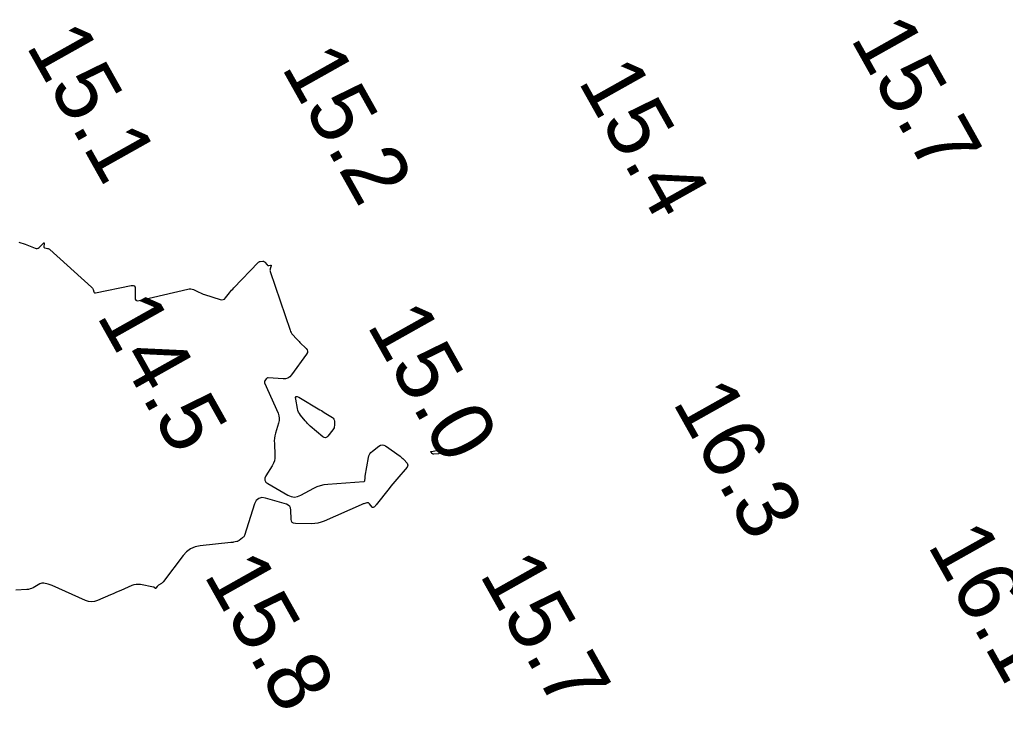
# Model space of a CAD drawing. Extents: x 1023796 to 1112670, y 656573 to 837340.
# Drawn here: x 1108858.2 to 1108936.9, y 682730.5 to 682785.5 of the extents above; entities that cross this region are included whole.
import ezdxf

# ---------------------------------------------------------------- set-up
doc = ezdxf.new("R2010")
doc.units = 0
doc.layers.add('V-CHAN-CONT-15FT', color=7, linetype='Continuous')
doc.layers.add('V-TOPO-SOUN', color=7, linetype='Continuous')

msp = doc.modelspace()

# ---------------------------------------------------------------- linework, layer by layer
at = {"layer": 'V-CHAN-CONT-15FT'}
msp.add_lwpolyline([(1108858.136, 682767.766), (1108858.304, 682767.714), (1108858.47, 682767.658), (1108858.635, 682767.598), (1108859.438, 682767.291), (1108859.526, 682767.27), (1108859.609, 682767.273), (1108859.687, 682767.302), (1108859.759, 682767.356), (1108860.1, 682767.68), (1108860.134, 682767.707), (1108860.156, 682767.71), (1108860.166, 682767.69), (1108860.164, 682767.647), (1108860.131, 682767.428), (1108860.131, 682767.38), (1108860.146, 682767.343), (1108860.177, 682767.318), (1108860.222, 682767.305), (1108860.437, 682767.273), (1108860.489, 682767.261), (1108860.537, 682767.243), (1108860.582, 682767.217), (1108860.624, 682767.184), (1108863.949, 682764.168), (1108863.985, 682764.131), (1108864.016, 682764.091), (1108864.04, 682764.046), (1108864.059, 682763.998), (1108864.123, 682763.799), (1108864.143, 682763.757), (1108864.172, 682763.729), (1108864.21, 682763.717), (1108864.257, 682763.721), (1108867.107, 682764.313), (1108867.253, 682764.322), (1108867.355, 682764.28), (1108867.415, 682764.186), (1108867.432, 682764.042), (1108867.415, 682763.361), (1108867.431, 682763.217), (1108867.491, 682763.125), (1108867.593, 682763.086), (1108867.737, 682763.099), (1108871.629, 682764.026), (1108871.746, 682764.044), (1108871.86, 682764.041), (1108871.973, 682764.019), (1108872.083, 682763.977), (1108872.52, 682763.768), (1108872.63, 682763.718), (1108872.742, 682763.672), (1108872.855, 682763.629), (1108872.969, 682763.59), (1108874.218, 682763.19), (1108874.338, 682763.168), (1108874.447, 682763.182), (1108874.545, 682763.231), (1108874.631, 682763.316), (1108874.957, 682763.729), (1108875.04, 682763.831), (1108875.125, 682763.931), (1108875.212, 682764.029), (1108875.302, 682764.125), (1108877.24, 682766.149), (1108877.277, 682766.182), (1108877.318, 682766.206), (1108877.363, 682766.222), (1108877.411, 682766.23), (1108877.614, 682766.245), (1108877.663, 682766.244), (1108877.707, 682766.232), (1108877.747, 682766.209), (1108877.782, 682766.175), (1108877.964, 682765.96), (1108877.99, 682765.935), (1108878.019, 682765.919), (1108878.052, 682765.912), (1108878.088, 682765.913), (1108878.237, 682765.934), (1108878.268, 682765.934), (1108878.287, 682765.924), (1108878.294, 682765.904), (1108878.288, 682765.874), (1108878.207, 682765.637), (1108878.193, 682765.586), (1108878.189, 682765.535), (1108878.193, 682765.483), (1108878.206, 682765.432), (1108879.797, 682760.739), (1108879.836, 682760.641), (1108879.884, 682760.549), (1108879.941, 682760.462), (1108880.007, 682760.38), (1108880.289, 682760.065), (1108880.361, 682759.986), (1108880.433, 682759.91), (1108880.508, 682759.834), (1108880.583, 682759.76), (1108881.073, 682759.285), (1108881.155, 682759.18), (1108881.19, 682759.07), (1108881.175, 682758.955), (1108881.113, 682758.837), (1108879.911, 682757.168), (1108879.775, 682757.018), (1108879.616, 682756.914), (1108879.435, 682756.858), (1108879.232, 682756.848), (1108878.041, 682756.926), (1108877.997, 682756.924), (1108877.957, 682756.912), (1108877.922, 682756.89), (1108877.892, 682756.857), (1108877.78, 682756.706), (1108877.758, 682756.667), (1108877.748, 682756.627), (1108877.749, 682756.586), (1108877.762, 682756.544), (1108878.836, 682754.105), (1108878.902, 682753.912), (1108878.932, 682753.717), (1108878.925, 682753.519), (1108878.882, 682753.32), (1108878.638, 682752.517), (1108878.586, 682752.316), (1108878.552, 682752.112), (1108878.536, 682751.906), (1108878.538, 682751.697), (1108878.586, 682750.753), (1108878.581, 682750.53), (1108878.543, 682750.316), (1108878.471, 682750.111), (1108878.366, 682749.914), (1108877.859, 682749.115), (1108877.774, 682748.928), (1108877.772, 682748.762), (1108877.852, 682748.615), (1108878.014, 682748.489), (1108879.628, 682747.565), (1108879.884, 682747.454), (1108880.141, 682747.416), (1108880.399, 682747.449), (1108880.657, 682747.555), (1108881.692, 682748.121), (1108881.955, 682748.247), (1108882.227, 682748.344), (1108882.508, 682748.41), (1108882.798, 682748.446), (1108885.671, 682748.649), (1108885.71, 682748.657), (1108885.738, 682748.676), (1108885.757, 682748.704), (1108885.765, 682748.743), (1108885.777, 682748.918), (1108885.781, 682748.962), (1108885.785, 682749.006), (1108885.791, 682749.049), (1108885.798, 682749.093), (1108886.047, 682750.563), (1108886.088, 682750.718), (1108886.154, 682750.857), (1108886.246, 682750.981), (1108886.364, 682751.089), (1108886.887, 682751.49), (1108887.018, 682751.566), (1108887.15, 682751.593), (1108887.283, 682751.571), (1108887.417, 682751.5), (1108888.576, 682750.675), (1108888.655, 682750.615), (1108888.73, 682750.552), (1108888.802, 682750.484), (1108888.869, 682750.411), (1108889.132, 682750.114), (1108889.181, 682750.039), (1108889.198, 682749.964), (1108889.182, 682749.889), (1108889.134, 682749.814), (1108888.313, 682748.852), (1108888.156, 682748.666), (1108888, 682748.479), (1108887.846, 682748.289), (1108887.695, 682748.099), (1108886.672, 682746.802), (1108886.66, 682746.787), (1108886.649, 682746.773), (1108886.638, 682746.758), (1108886.627, 682746.744), (1108886.584, 682746.685), (1108886.573, 682746.672), (1108886.56, 682746.659), (1108886.546, 682746.649), (1108886.53, 682746.64), (1108886.434, 682746.595), (1108886.414, 682746.588), (1108886.395, 682746.589), (1108886.377, 682746.596), (1108886.361, 682746.611), (1108886.132, 682746.885), (1108886.09, 682746.924), (1108886.043, 682746.947), (1108885.991, 682746.955), (1108885.934, 682746.946), (1108885.696, 682746.88), (1108885.637, 682746.863), (1108885.579, 682746.843), (1108885.521, 682746.821), (1108885.464, 682746.797), (1108882.525, 682745.5), (1108882.276, 682745.405), (1108882.021, 682745.338), (1108881.76, 682745.299), (1108881.493, 682745.287), (1108880.235, 682745.3), (1108880.078, 682745.323), (1108879.964, 682745.392), (1108879.895, 682745.505), (1108879.869, 682745.662), (1108879.855, 682746.381), (1108879.831, 682746.544), (1108879.764, 682746.676), (1108879.655, 682746.775), (1108879.504, 682746.842), (1108877.843, 682747.331), (1108877.537, 682747.376), (1108877.288, 682747.313), (1108877.096, 682747.143), (1108876.96, 682746.865), (1108876.151, 682744.358), (1108876.127, 682744.301), (1108876.095, 682744.249), (1108876.056, 682744.203), (1108876.008, 682744.162), (1108875.726, 682743.958), (1108875.712, 682743.948), (1108875.698, 682743.939), (1108875.684, 682743.93), (1108875.669, 682743.921), (1108875.61, 682743.888), (1108875.595, 682743.88), (1108875.579, 682743.874), (1108875.563, 682743.868), (1108875.547, 682743.864), (1108875.265, 682743.808), (1108875.212, 682743.798), (1108875.16, 682743.79), (1108875.107, 682743.782), (1108875.054, 682743.776), (1108872.617, 682743.518), (1108872.215, 682743.436), (1108871.853, 682743.281), (1108871.534, 682743.051), (1108871.255, 682742.749), (1108869.685, 682740.674), (1108869.648, 682740.63), (1108869.607, 682740.589), (1108869.563, 682740.553), (1108869.515, 682740.521), (1108869.278, 682740.375), (1108869.249, 682740.355), (1108869.222, 682740.333), (1108869.198, 682740.308), (1108869.176, 682740.28), (1108869.077, 682740.144), (1108869.064, 682740.13), (1108869.05, 682740.125), (1108869.035, 682740.127), (1108869.019, 682740.138), (1108868.953, 682740.196), (1108868.936, 682740.21), (1108868.917, 682740.22), (1108868.898, 682740.228), (1108868.877, 682740.234), (1108867.85, 682740.428), (1108867.674, 682740.448), (1108867.5, 682740.442), (1108867.329, 682740.41), (1108867.161, 682740.351), (1108866.274, 682739.966), (1108866.071, 682739.878), (1108865.868, 682739.789), (1108865.665, 682739.7), (1108865.462, 682739.611), (1108864.421, 682739.152), (1108864.18, 682739.073), (1108863.939, 682739.047), (1108863.698, 682739.075), (1108863.458, 682739.156), (1108860.807, 682740.349), (1108860.726, 682740.383), (1108860.644, 682740.413), (1108860.56, 682740.438), (1108860.475, 682740.46), (1108860.131, 682740.537), (1108860.047, 682740.548), (1108859.965, 682740.544), (1108859.885, 682740.524), (1108859.807, 682740.488), (1108859.274, 682740.181), (1108859.158, 682740.123), (1108859.037, 682740.079), (1108858.912, 682740.049), (1108858.783, 682740.034), (1108857.898, 682739.983)], dxfattribs=at)
for points in [[(1108881.193, 682753.289), (1108881.094, 682753.395), (1108880.999, 682753.506), (1108880.629, 682753.961), (1108880.545, 682754.078), (1108880.476, 682754.203), (1108880.424, 682754.336), (1108880.389, 682754.476), (1108880.244, 682755.23), (1108880.234, 682755.37), (1108880.27, 682755.445), (1108880.352, 682755.454), (1108880.481, 682755.396), (1108882.177, 682754.385), (1108882.294, 682754.315), (1108882.411, 682754.244), (1108882.527, 682754.173), (1108882.642, 682754.101), (1108883.18, 682753.765), (1108883.248, 682753.711), (1108883.296, 682753.647), (1108883.325, 682753.571), (1108883.335, 682753.485), (1108883.335, 682753.119), (1108883.328, 682753.03), (1108883.306, 682752.946), (1108883.271, 682752.867), (1108883.221, 682752.792), (1108882.807, 682752.272), (1108882.716, 682752.187), (1108882.621, 682752.152), (1108882.52, 682752.168), (1108882.415, 682752.234), (1108881.407, 682753.09), (1108881.298, 682753.187)], [(1108891.541, 682751.135), (1108891.566, 682751.126), (1108891.59, 682751.113), (1108891.697, 682751.039), (1108891.711, 682751.027), (1108891.719, 682751.013), (1108891.721, 682750.998), (1108891.717, 682750.98), (1108891.692, 682750.905), (1108891.684, 682750.889), (1108891.672, 682750.877), (1108891.658, 682750.869), (1108891.64, 682750.866), (1108891.266, 682750.846), (1108891.232, 682750.848), (1108891.201, 682750.857), (1108891.173, 682750.873), (1108891.148, 682750.896), (1108891.054, 682751.002), (1108891.038, 682751.026), (1108891.037, 682751.045), (1108891.05, 682751.058), (1108891.077, 682751.067), (1108891.487, 682751.136), (1108891.515, 682751.138)]]:
    msp.add_lwpolyline(points, close=True, dxfattribs=at)

# ---------------------------------------------------------------- texts
at = {"layer": 'V-TOPO-SOUN'}
for s, p in [('15.7 ', (1108924.492, 682784.043)), ('15.1 ', (1108858.658, 682783.467)), ('15.2 ', (1108879.052, 682781.743)), ('15.4 ', (1108902.742, 682780.633)), ('14.5 ', (1108864.289, 682761.898)), ('15.0 ', (1108885.875, 682761.156)), ('16.3 ', (1108910.282, 682755.003)), ('16.1 ', (1108930.638, 682743.597)), ('15.8 ', (1108872.852, 682741.223)), ('15.7 ', (1108894.862, 682741.263))]:
    msp.add_text(s, height=5, rotation=299.30014, dxfattribs=at).set_placement(p)

doc.saveas('drawing.dxf')
